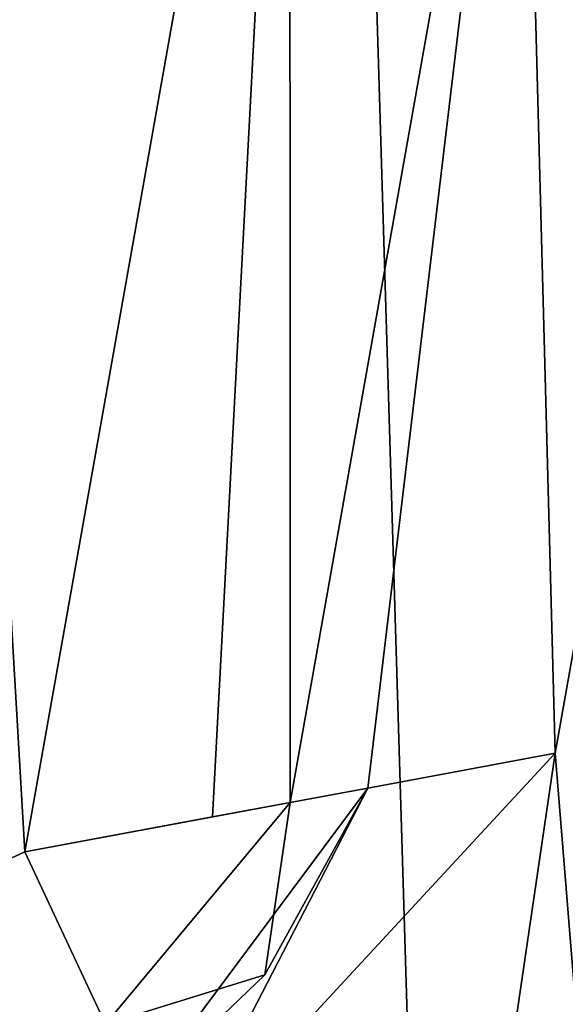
# Model space of a CAD drawing. Header units: millimetres. Extents: x -455 to 455, y -678 to 20.
# Tile 710 of 760: x -3.94 to -2.93, y -34.01 to -32.19. Entities that reach past the tile are written whole.
import ezdxf

# ---------------------------------------------------------------- set-up
doc = ezdxf.new("R2010")
doc.units = ezdxf.units.MM
doc.header["$LTSCALE"] = 65.185185
for name, color, linetype in [('336', 7, 'CONTINUOUS'), ('362', 7, 'CONTINUOUS'), ('429', 7, 'CONTINUOUS'), ('430', 7, 'CONTINUOUS'), ('431', 7, 'CONTINUOUS'), ('432', 7, 'CONTINUOUS'), ('434', 7, 'CONTINUOUS'), ('477', 7, 'CONTINUOUS'), ('484', 7, 'CONTINUOUS'), ('485', 7, 'CONTINUOUS')]:
    doc.layers.add(name, color=color, linetype=linetype)

msp = doc.modelspace()

# ---------------------------------------------------------------- linework, layer by layer
at = {"layer": '336', "linetype": 'CONTINUOUS'}
for points in [[(-4.4978, -33.9923, -6.15), (-4.5, -23.9999, -6.15), (-3.9327, -33.7305, -6.15), (-4.4978, -33.9923, -6.15)], [(-3.9327, -33.7305, -6.15), (-4.5, -23.9999, -6.15), (-3.4418, -30.9618, -6.15), (-3.9327, -33.7305, -6.15)]]:
    msp.add_3dface(points, dxfattribs=at)
at = {"layer": '362', "linetype": 'CONTINUOUS'}
for points in [[(-2, -74.7, 19.85), (-2, 0, 19.85), (-4.0572, -6.3538, 19.0336), (-2, -74.7, 19.85)], [(-2, -74.7, 19.85), (-4.0572, -6.3538, 19.0336), (-4.1213, -74.7, 18.9713), (-2, -74.7, 19.85)]]:
    msp.add_3dface(points, dxfattribs=at)
at = {"layer": '429', "linetype": 'CONTINUOUS'}
for points in [[(-3.4411, -33.6392, -10.15), (-3.4411, -33.6392, -6.65), (-3.0115, -31.2166, -6.65), (-3.4411, -33.6392, -10.15)], [(-3.0115, -31.2166, -10.15), (-3.4411, -33.6392, -10.15), (-3.0115, -31.2166, -6.65), (-3.0115, -31.2166, -10.15)]]:
    msp.add_3dface(points, dxfattribs=at)
at = {"layer": '430', "linetype": 'CONTINUOUS'}
for points in [[(-3.9327, -33.7305, -6.15), (-3.4418, -30.9618, -6.15), (-3.5851, -33.6659, -6.2964), (-3.9327, -33.7305, -6.15)], [(-3.4418, -30.9618, -6.15), (-3.4411, -33.6392, -6.65), (-3.5851, -33.6659, -6.2964), (-3.4418, -30.9618, -6.15)], [(-3.4411, -33.6392, -6.65), (-3.4418, -30.9618, -6.15), (-3.0115, -31.2166, -6.65), (-3.4411, -33.6392, -6.65)]]:
    msp.add_3dface(points, dxfattribs=at)
at = {"layer": '431', "linetype": 'CONTINUOUS'}
for points in [[(-3.4411, -33.6392, -6.65), (-3.9327, -33.7305, -6.15), (-3.5851, -33.6659, -6.2964), (-3.4411, -33.6392, -6.65)], [(-3.9327, -33.7305, -6.15), (-3.4411, -33.6392, -6.65), (-3.7833, -34.0509, -6.2965), (-3.9327, -33.7305, -6.15)], [(-3.4411, -33.6392, -6.65), (-3.4882, -33.9593, -6.65), (-3.7833, -34.0509, -6.2965), (-3.4411, -33.6392, -6.65)], [(-3.4882, -33.9593, -6.65), (-3.7214, -34.1836, -6.65), (-3.7833, -34.0509, -6.2965), (-3.4882, -33.9593, -6.65)]]:
    msp.add_3dface(points, dxfattribs=at)
at = {"layer": '432', "linetype": 'CONTINUOUS'}
for points in [[(-3.4411, -33.6392, -6.65), (-3.4411, -33.6392, -10.15), (-3.4882, -33.9593, -10.15), (-3.4411, -33.6392, -6.65)], [(-3.4882, -33.9593, -6.65), (-3.4411, -33.6392, -6.65), (-3.4882, -33.9593, -10.15), (-3.4882, -33.9593, -6.65)], [(-3.7214, -34.1836, -6.65), (-3.4882, -33.9593, -6.65), (-3.7214, -34.1836, -10.15), (-3.7214, -34.1836, -6.65)], [(-3.7214, -34.1836, -10.15), (-3.4882, -33.9593, -6.65), (-3.4882, -33.9593, -10.15), (-3.7214, -34.1836, -10.15)]]:
    msp.add_3dface(points, dxfattribs=at)
at = {"layer": '434', "linetype": 'CONTINUOUS'}
for points in [[(-4.4978, -33.9923, -6.15), (-3.9327, -33.7305, -6.15), (-3.7833, -34.0509, -6.2965), (-4.4978, -33.9923, -6.15)], [(-4.4978, -33.9923, -6.15), (-3.7833, -34.0509, -6.2965), (-4.3462, -34.3149, -6.2979), (-4.4978, -33.9923, -6.15)]]:
    msp.add_3dface(points, dxfattribs=at)
at = {"layer": '477', "linetype": 'CONTINUOUS'}
for points in [[(-2.5813, -31.4714, -10.65), (-2.8666, -34.5678, -10.65), (-2.9495, -33.5479, -10.65), (-2.5813, -31.4714, -10.65)], [(-2.9495, -33.5479, -10.65), (-2.8666, -34.5678, -10.65), (-3.0436, -34.1882, -10.65), (-2.9495, -33.5479, -10.65)]]:
    msp.add_3dface(points, dxfattribs=at)
at = {"layer": '484', "linetype": 'CONTINUOUS'}
for points in [[(-2.9495, -33.5479, -10.65), (-3.0436, -34.1882, -10.65), (-3.6595, -34.3164, -10.5036), (-2.9495, -33.5479, -10.65)], [(-2.9495, -33.5479, -10.65), (-3.6595, -34.3164, -10.5036), (-3.2972, -33.6124, -10.5036), (-2.9495, -33.5479, -10.65)], [(-3.7214, -34.1836, -10.15), (-3.4882, -33.9593, -10.15), (-3.2972, -33.6124, -10.5036), (-3.7214, -34.1836, -10.15)], [(-3.6595, -34.3164, -10.5036), (-3.7214, -34.1836, -10.15), (-3.2972, -33.6124, -10.5036), (-3.6595, -34.3164, -10.5036)], [(-3.4882, -33.9593, -10.15), (-3.4411, -33.6392, -10.15), (-3.2972, -33.6124, -10.5036), (-3.4882, -33.9593, -10.15)]]:
    msp.add_3dface(points, dxfattribs=at)
at = {"layer": '485', "linetype": 'CONTINUOUS'}
for points in [[(-3.4411, -33.6392, -10.15), (-3.0115, -31.2166, -10.15), (-3.2972, -33.6124, -10.5036), (-3.4411, -33.6392, -10.15)], [(-3.0115, -31.2166, -10.15), (-2.9495, -33.5479, -10.65), (-3.2972, -33.6124, -10.5036), (-3.0115, -31.2166, -10.15)], [(-3.0115, -31.2166, -10.15), (-2.5813, -31.4714, -10.65), (-2.9495, -33.5479, -10.65), (-3.0115, -31.2166, -10.15)]]:
    msp.add_3dface(points, dxfattribs=at)

doc.saveas('drawing.dxf')
